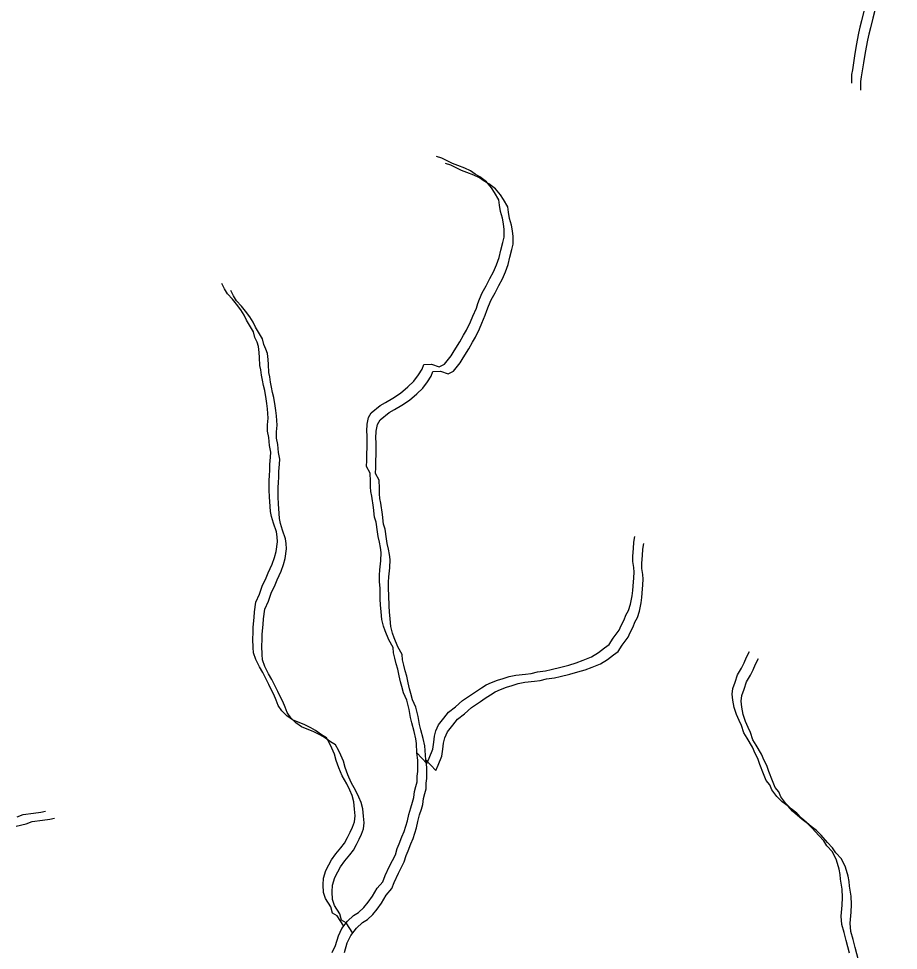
# Model space of a CAD drawing. Extents: x -21.1 to 50.3, y 0 to 22.1.
# Drawn here: x 49.235 to 50.179, y 16.624 to 17.623 of the extents above; entities that cross this region are included whole.
import ezdxf

# ---------------------------------------------------------------- set-up
doc = ezdxf.new("R2010")
doc.units = 0
doc.layers.add('GM_X_Minor_River', color=7, linetype='Continuous')

msp = doc.modelspace()

# ---------------------------------------------------------------- linework, layer by layer
at = {"layer": 'GM_X_Minor_River'}
for points in [[(50.1692, 17.71526), (50.16369, 17.70555), (50.16107, 17.69908), (50.15805, 17.69374), (50.15656, 17.68765), (50.15507, 17.68233), (50.15395, 17.67738), (50.15246, 17.67244), (50.14908, 17.66482), (50.14686, 17.65303), (50.14463, 17.64352), (50.14352, 17.6382), (50.14165, 17.63135), (50.13942, 17.62108), (50.13756, 17.61423), (50.13607, 17.60777), (50.13348, 17.59445), (50.13164, 17.58343), (50.12944, 17.56822), (50.12871, 17.56328), (50.12838, 17.55416)], [(50.17884, 17.70776), (50.17333, 17.69805), (50.1707, 17.69157), (50.16769, 17.68624), (50.1662, 17.68015), (50.16471, 17.67482), (50.16359, 17.66988), (50.1621, 17.66493), (50.15871, 17.65732), (50.1565, 17.64553), (50.15426, 17.63602), (50.15315, 17.63069), (50.15129, 17.62385), (50.14906, 17.61358), (50.1472, 17.60673), (50.14571, 17.60026), (50.14312, 17.58695), (50.14128, 17.57593), (50.13908, 17.56072), (50.13835, 17.55578), (50.13802, 17.54666)], [(49.66192, 16.8355), (49.66148, 16.84575), (49.66107, 16.85069), (49.65913, 16.85866), (49.65679, 16.86776), (49.65524, 16.87345), (49.65367, 16.88218), (49.65133, 16.89204), (49.64786, 16.9), (49.64592, 16.90683), (49.64437, 16.91176), (49.64319, 16.91821), (49.64163, 16.92542), (49.63969, 16.93111), (49.63851, 16.93718), (49.63696, 16.94287), (49.63655, 16.94856), (49.63193, 16.9569), (49.62807, 16.96637), (49.62614, 16.97168), (49.62458, 16.97851), (49.62377, 16.98686), (49.62297, 16.99445), (49.62255, 17.00053), (49.62249, 17.01231), (49.62207, 17.01914), (49.62203, 17.02636), (49.62238, 17.03206), (49.62347, 17.04156), (49.6238, 17.05068), (49.623, 17.056), (49.62183, 17.06169), (49.62066, 17.06776), (49.61987, 17.07269), (49.61829, 17.08294), (49.61673, 17.08863), (49.61553, 17.09888), (49.61356, 17.11103), (49.61277, 17.11596), (49.61236, 17.1209), (49.61233, 17.12698), (49.6119, 17.13571), (49.60805, 17.14291), (49.6084, 17.14937), (49.60837, 17.15545), (49.6087, 17.16418), (49.60863, 17.17596), (49.60822, 17.1809), (49.60856, 17.18812), (49.61004, 17.19534), (49.61306, 17.2003), (49.62253, 17.20833), (49.62823, 17.2114), (49.63619, 17.216), (49.64454, 17.22136), (49.65249, 17.22824), (49.65893, 17.23436), (49.66384, 17.24122), (49.66761, 17.24732), (49.66949, 17.25227), (49.67786, 17.2527), (49.68587, 17.2497), (49.69156, 17.25277), (49.69874, 17.26155), (49.70214, 17.26689), (49.70818, 17.27642), (49.71195, 17.28366), (49.71534, 17.28899), (49.71948, 17.29813), (49.72211, 17.30423), (49.72587, 17.31261), (49.72736, 17.31755), (49.72924, 17.3225), (49.73225, 17.32898), (49.73639, 17.33659), (49.74053, 17.3446), (49.7443, 17.35184), (49.74768, 17.35907), (49.7503, 17.36706), (49.75216, 17.37505), (49.7544, 17.38304), (49.75589, 17.38875), (49.75585, 17.3971), (49.75505, 17.40318), (49.75388, 17.40925), (49.75193, 17.41646), (49.75075, 17.42329), (49.74996, 17.42898), (49.74535, 17.43693), (49.74227, 17.44186), (49.73691, 17.44828), (49.72965, 17.45356), (49.72468, 17.45658), (49.71971, 17.45997), (49.71361, 17.46297), (49.70598, 17.46559), (49.70026, 17.46784), (49.68881, 17.47347), (49.68309, 17.47534)], [(49.67156, 16.828), (49.67112, 16.83825), (49.67071, 16.84319), (49.66876, 16.85116), (49.66643, 16.86026), (49.66487, 16.86595), (49.6633, 16.87468), (49.66096, 16.88454), (49.65749, 16.8925), (49.65555, 16.89933), (49.654, 16.90426), (49.65282, 16.91071), (49.65126, 16.91792), (49.64932, 16.92361), (49.64815, 16.92968), (49.6466, 16.93537), (49.64618, 16.94106), (49.64157, 16.94939), (49.63771, 16.95887), (49.63578, 16.96418), (49.63421, 16.97101), (49.63341, 16.97936), (49.6326, 16.98695), (49.63219, 16.99303), (49.63212, 17.00481), (49.63171, 17.01164), (49.63167, 17.01886), (49.63201, 17.02456), (49.6331, 17.03406), (49.63343, 17.04318), (49.63264, 17.0485), (49.63147, 17.05419), (49.63029, 17.06026), (49.6295, 17.06519), (49.62792, 17.07544), (49.62637, 17.08113), (49.62517, 17.09138), (49.6232, 17.10353), (49.62241, 17.10846), (49.622, 17.1134), (49.62197, 17.11947), (49.62154, 17.12821), (49.61769, 17.13541), (49.61804, 17.14186), (49.618, 17.14794), (49.61833, 17.15668), (49.61827, 17.16846), (49.61786, 17.17339), (49.6182, 17.18061), (49.61968, 17.18784), (49.6227, 17.1928), (49.63217, 17.20082), (49.63786, 17.2039), (49.64583, 17.2085), (49.65418, 17.21386), (49.66213, 17.22074), (49.66857, 17.22686), (49.67348, 17.23372), (49.67725, 17.23982), (49.67912, 17.24477), (49.6875, 17.2452), (49.69551, 17.2422), (49.7012, 17.24527), (49.70838, 17.25405), (49.71178, 17.25939), (49.71782, 17.26892), (49.72158, 17.27616), (49.72498, 17.28149), (49.72911, 17.29063), (49.73174, 17.29673), (49.7355, 17.30511), (49.737, 17.31005), (49.73887, 17.315), (49.74188, 17.32147), (49.74603, 17.32909), (49.75017, 17.3371), (49.75393, 17.34433), (49.75732, 17.35157), (49.75994, 17.35956), (49.7618, 17.36755), (49.76404, 17.37554), (49.76553, 17.38125), (49.76548, 17.3896), (49.76469, 17.39568), (49.76351, 17.40175), (49.76157, 17.40896), (49.76039, 17.41579), (49.7596, 17.42148), (49.75498, 17.42943), (49.75191, 17.43436), (49.74654, 17.44078), (49.73928, 17.44606), (49.73432, 17.44907), (49.72935, 17.45246), (49.72325, 17.45547), (49.71562, 17.45809), (49.70989, 17.46034), (49.69844, 17.46597), (49.69272, 17.46784)], [(49.47659, 17.30515), (49.47313, 17.31083), (49.46853, 17.31688), (49.46431, 17.32218), (49.45895, 17.32823), (49.45549, 17.33353), (49.4528, 17.33921)], [(49.48622, 17.29765), (49.48277, 17.30333), (49.47817, 17.30938), (49.47395, 17.31468), (49.46859, 17.32072), (49.46513, 17.32603), (49.46243, 17.33171)], [(49.58354, 16.6497), (49.57649, 16.66066), (49.57153, 16.66367), (49.56959, 16.6705), (49.56383, 16.67921), (49.56189, 16.68566), (49.56146, 16.69401), (49.5618, 16.70123), (49.56442, 16.70922), (49.56743, 16.71531), (49.57045, 16.72065), (49.57498, 16.72713), (49.58027, 16.73362), (49.58443, 16.73858), (49.58744, 16.74468), (49.59045, 16.75039), (49.59309, 16.75573), (49.59496, 16.76143), (49.59569, 16.7679), (49.59527, 16.77511), (49.59446, 16.78308), (49.59252, 16.78991), (49.5902, 16.7956), (49.58674, 16.80241), (49.58174, 16.81112), (49.57827, 16.81946), (49.57556, 16.82742), (49.57362, 16.83425), (49.57092, 16.8407), (49.56822, 16.846), (49.56515, 16.85168), (49.5598, 16.85507), (49.5533, 16.85959), (49.54834, 16.8626), (49.54109, 16.86598), (49.5346, 16.8686), (49.5285, 16.87085), (49.52238, 16.87537), (49.51703, 16.88066), (49.51319, 16.88634), (49.51087, 16.89203), (49.50855, 16.89809), (49.50547, 16.90415), (49.50316, 16.90908), (49.50008, 16.91552), (49.49662, 16.92196), (49.49316, 16.92802), (49.48931, 16.93559), (49.48661, 16.9428), (49.48619, 16.94849), (49.48614, 16.95761), (49.48648, 16.96483), (49.48645, 16.97053), (49.48754, 16.98079), (49.48788, 16.98687), (49.48935, 16.99713), (49.49311, 17.00589), (49.4961, 17.01427), (49.50024, 17.02341), (49.50249, 17.02874), (49.50663, 17.03788), (49.50925, 17.04511), (49.51112, 17.05158), (49.51259, 17.06184), (49.51217, 17.06754), (49.51138, 17.07285), (49.50829, 17.08195), (49.50596, 17.08916), (49.50479, 17.09447), (49.50435, 17.1051), (49.50394, 17.11004), (49.50352, 17.11764), (49.50346, 17.12789), (49.50381, 17.13321), (49.50416, 17.13891), (49.50413, 17.14499), (49.50484, 17.15297), (49.5052, 17.15829), (49.50401, 17.1655), (49.50321, 17.17386), (49.50165, 17.18069), (49.50161, 17.18752), (49.50233, 17.19475), (49.50189, 17.20462), (49.5011, 17.21031), (49.50031, 17.21525), (49.49874, 17.22436), (49.49756, 17.22967), (49.49639, 17.23536), (49.49522, 17.24067), (49.49443, 17.24637), (49.49364, 17.2513), (49.49321, 17.25966), (49.4928, 17.26497), (49.492, 17.27143), (49.49045, 17.27636), (49.48814, 17.28128), (49.48659, 17.28735), (49.48236, 17.29455), (49.47928, 17.29985), (49.47659, 17.30515)], [(49.59318, 16.64219), (49.58613, 16.65316), (49.58116, 16.65617), (49.57922, 16.663), (49.57346, 16.67171), (49.57152, 16.67815), (49.5711, 16.68651), (49.57144, 16.69373), (49.57406, 16.70172), (49.57707, 16.70781), (49.58008, 16.71315), (49.58462, 16.71963), (49.58991, 16.72612), (49.59407, 16.73108), (49.59708, 16.73718), (49.60009, 16.74289), (49.60273, 16.74822), (49.6046, 16.75393), (49.60532, 16.76039), (49.6049, 16.76761), (49.6041, 16.77558), (49.60215, 16.78241), (49.59984, 16.7881), (49.59637, 16.79491), (49.59138, 16.80362), (49.5879, 16.81196), (49.5852, 16.81992), (49.58325, 16.82675), (49.58056, 16.83319), (49.57786, 16.8385), (49.57478, 16.84418), (49.56944, 16.84757), (49.56294, 16.85209), (49.55797, 16.8551), (49.55072, 16.85848), (49.54424, 16.8611), (49.53814, 16.86335), (49.53202, 16.86787), (49.52666, 16.87316), (49.52282, 16.87884), (49.52051, 16.88453), (49.51819, 16.89059), (49.51511, 16.89665), (49.5128, 16.90158), (49.50972, 16.90802), (49.50626, 16.91446), (49.5028, 16.92052), (49.49895, 16.92809), (49.49624, 16.9353), (49.49583, 16.94099), (49.49578, 16.95011), (49.49612, 16.95733), (49.49609, 16.96303), (49.49717, 16.97329), (49.49752, 16.97937), (49.49899, 16.98963), (49.50274, 16.99839), (49.50574, 17.00677), (49.50988, 17.01591), (49.51213, 17.02124), (49.51627, 17.03038), (49.51889, 17.03761), (49.52076, 17.04408), (49.52222, 17.05434), (49.52181, 17.06004), (49.52102, 17.06535), (49.51792, 17.07445), (49.5156, 17.08166), (49.51443, 17.08697), (49.51399, 17.0976), (49.51358, 17.10254), (49.51316, 17.11014), (49.5131, 17.12039), (49.51345, 17.12571), (49.5138, 17.13141), (49.51376, 17.13749), (49.51448, 17.14547), (49.51483, 17.15079), (49.51365, 17.158), (49.51284, 17.16636), (49.51128, 17.17318), (49.51124, 17.18002), (49.51196, 17.18725), (49.51153, 17.19712), (49.51074, 17.20281), (49.50995, 17.20775), (49.50837, 17.21686), (49.5072, 17.22217), (49.50603, 17.22786), (49.50486, 17.23317), (49.50406, 17.23886), (49.50327, 17.2438), (49.50285, 17.25216), (49.50244, 17.25747), (49.50164, 17.26393), (49.50009, 17.26886), (49.49778, 17.27378), (49.49622, 17.27985), (49.49199, 17.28704), (49.48892, 17.29235), (49.48622, 17.29765)], [(49.66192, 16.8355), (49.67264, 16.82416), (49.67527, 16.82988), (49.67903, 16.83939), (49.68013, 16.847), (49.68085, 16.85346), (49.68234, 16.85917), (49.68535, 16.86564), (49.69102, 16.87289), (49.69593, 16.87937), (49.70351, 16.88511), (49.71109, 16.89162), (49.72057, 16.89812), (49.72588, 16.90195), (49.73157, 16.9054), (49.7365, 16.90847), (49.74219, 16.91116), (49.74865, 16.91348), (49.75473, 16.91541), (49.76119, 16.91734), (49.76841, 16.9189), (49.77868, 16.9201), (49.78477, 16.92089), (49.79161, 16.92245), (49.79998, 16.92364), (49.80606, 16.92519), (49.81671, 16.92753), (49.82507, 16.92985), (49.83305, 16.93218), (49.84064, 16.93488), (49.84938, 16.93873), (49.85697, 16.94333), (49.86341, 16.9483), (49.86834, 16.95175), (49.87287, 16.95861), (49.87929, 16.96738), (49.88117, 16.97233), (49.88456, 16.97843), (49.88643, 16.98338), (49.88907, 16.98833), (49.89131, 16.99518), (49.89317, 17.00393), (49.8939, 17.00963), (49.89425, 17.01457), (49.89496, 17.02331), (49.89531, 17.02939), (49.8949, 17.03433), (49.89373, 17.04078), (49.89369, 17.04648), (49.89441, 17.05484), (49.89475, 17.06168), (49.89586, 17.06776)], [(49.67156, 16.828), (49.68228, 16.81666), (49.68491, 16.82238), (49.68866, 16.83189), (49.68976, 16.8395), (49.69049, 16.84596), (49.69198, 16.85167), (49.69499, 16.85814), (49.70066, 16.86539), (49.70557, 16.87187), (49.71315, 16.87761), (49.72073, 16.88411), (49.73021, 16.89062), (49.73551, 16.89445), (49.7412, 16.8979), (49.74613, 16.90097), (49.75183, 16.90366), (49.75829, 16.90597), (49.76437, 16.90791), (49.77083, 16.90984), (49.77805, 16.9114), (49.78832, 16.9126), (49.79441, 16.91339), (49.80125, 16.91495), (49.80962, 16.91614), (49.8157, 16.91769), (49.82634, 16.92003), (49.83471, 16.92235), (49.84268, 16.92468), (49.85028, 16.92738), (49.85902, 16.93122), (49.8666, 16.93582), (49.87305, 16.9408), (49.87798, 16.94425), (49.8825, 16.95111), (49.88893, 16.95988), (49.8908, 16.96483), (49.89419, 16.97093), (49.89607, 16.97588), (49.89871, 16.98083), (49.90095, 16.98768), (49.90281, 16.99643), (49.90353, 17.00213), (49.90389, 17.00707), (49.9046, 17.01581), (49.90495, 17.02189), (49.90454, 17.02683), (49.90336, 17.03328), (49.90333, 17.03898), (49.90404, 17.04734), (49.90439, 17.05418), (49.90549, 17.06026)], [(50.12636, 16.62078), (50.12286, 16.63444), (50.12053, 16.64278), (50.11819, 16.65151), (50.11738, 16.66024), (50.11846, 16.67202), (50.11879, 16.68038), (50.11836, 16.68949), (50.11678, 16.70012), (50.11637, 16.70506), (50.1152, 16.71075), (50.11248, 16.72061), (50.10824, 16.72933), (50.10212, 16.73575), (50.09866, 16.74105), (50.0933, 16.7471), (50.08641, 16.75466), (50.08143, 16.75995), (50.07569, 16.76409), (50.07072, 16.76825), (50.06537, 16.77315), (50.06039, 16.77845), (50.05427, 16.78297), (50.04853, 16.78864), (50.04316, 16.79582), (50.04085, 16.80113), (50.03701, 16.80605), (50.03393, 16.81325), (50.03007, 16.8231), (50.02813, 16.82955), (50.02505, 16.83485), (50.02235, 16.84167), (50.01659, 16.85152), (50.01313, 16.8572), (50.01042, 16.86478), (50.00811, 16.87047), (50.00503, 16.87691), (50.0027, 16.88411), (50.00113, 16.89208), (50.00034, 16.89853), (50.00106, 16.90462), (50.00369, 16.91147), (50.00631, 16.91946), (50.01046, 16.92632), (50.01347, 16.93204), (50.01572, 16.93813), (50.01911, 16.94422)], [(50.136, 16.61328), (50.13249, 16.62694), (50.13016, 16.63528), (50.12783, 16.644), (50.12702, 16.65274), (50.1281, 16.66452), (50.12843, 16.67288), (50.128, 16.68199), (50.12642, 16.69262), (50.12601, 16.69756), (50.12483, 16.70325), (50.12211, 16.71311), (50.11788, 16.72182), (50.11175, 16.72825), (50.1083, 16.73355), (50.10293, 16.7396), (50.09604, 16.74716), (50.09106, 16.75245), (50.08533, 16.75659), (50.08036, 16.76075), (50.075, 16.76565), (50.07002, 16.77094), (50.06391, 16.77547), (50.05817, 16.78114), (50.0528, 16.78832), (50.05049, 16.79363), (50.04665, 16.79855), (50.04357, 16.80575), (50.0397, 16.8156), (50.03777, 16.82205), (50.03469, 16.82735), (50.03199, 16.83417), (50.02622, 16.84402), (50.02277, 16.8497), (50.02006, 16.85728), (50.01774, 16.86296), (50.01466, 16.8694), (50.01234, 16.87661), (50.01077, 16.88458), (50.00997, 16.89103), (50.0107, 16.89711), (50.01333, 16.90397), (50.01595, 16.91196), (50.0201, 16.91882), (50.02311, 16.92454), (50.02536, 16.93063), (50.02875, 16.93672)], [(49.571, 16.62151), (49.57477, 16.62874), (49.57775, 16.6394), (49.58152, 16.64702), (49.58756, 16.65503), (49.594, 16.66114), (49.59931, 16.66421), (49.60499, 16.66956), (49.60991, 16.67528), (49.61444, 16.68177), (49.61934, 16.69053), (49.62539, 16.6974), (49.62802, 16.70387), (49.63253, 16.71416), (49.63893, 16.72635), (49.6408, 16.73282), (49.64305, 16.73815), (49.64606, 16.74538), (49.64831, 16.75109), (49.65205, 16.76251), (49.65353, 16.76935), (49.6554, 16.77658), (49.65727, 16.78267), (49.65876, 16.78762), (49.65949, 16.79408), (49.66098, 16.79941), (49.66247, 16.80435), (49.66244, 16.81043), (49.66317, 16.81575), (49.6631, 16.82791), (49.66192, 16.8355)], [(49.5844, 16.62124), (49.58739, 16.63189), (49.59115, 16.63951), (49.5972, 16.64753), (49.60364, 16.65364), (49.60895, 16.65671), (49.61463, 16.66206), (49.61954, 16.66778), (49.62407, 16.67426), (49.62897, 16.68303), (49.63503, 16.6899), (49.63765, 16.69637), (49.64216, 16.70665), (49.64857, 16.71885), (49.65043, 16.72532), (49.65269, 16.73065), (49.65569, 16.73788), (49.65794, 16.74359), (49.66169, 16.75501), (49.66317, 16.76185), (49.66503, 16.76908), (49.6669, 16.77517), (49.6684, 16.78012), (49.66912, 16.78658), (49.67062, 16.79191), (49.67211, 16.79685), (49.67208, 16.80293), (49.67281, 16.80825), (49.67274, 16.82041), (49.67156, 16.828)], [(49.23194, 16.75681), (49.24258, 16.75953), (49.24904, 16.76185), (49.26007, 16.76343), (49.26805, 16.76461), (49.273, 16.76539)], [(49.23294, 16.76703), (49.2394, 16.76935), (49.25043, 16.77093), (49.25842, 16.77211), (49.26336, 16.7729)]]:
    msp.add_lwpolyline(points, dxfattribs=at)

doc.saveas('drawing.dxf')
